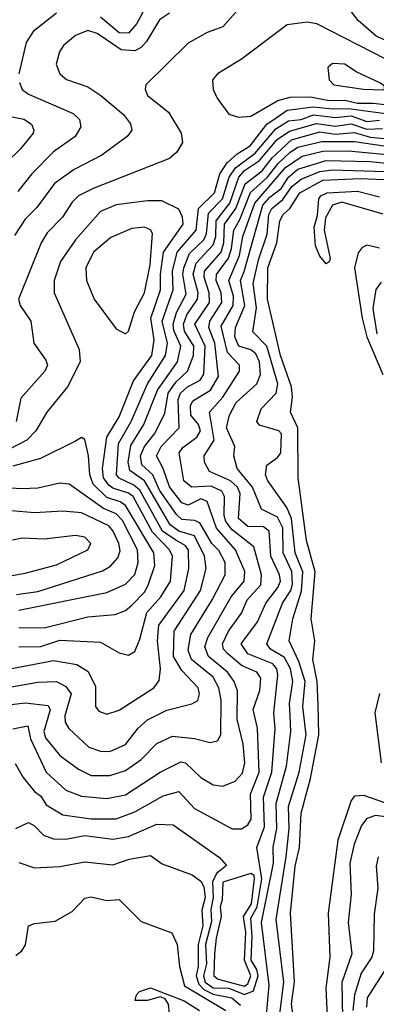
# Model space of a CAD drawing. Extents: x 1308313 to 1441400, y 959662 to 1036319.
# Tile 408 of 656: x 1348417 to 1349555, y 1029234 to 1032377. Entities that reach past the tile are written whole.
import ezdxf

# ---------------------------------------------------------------- set-up
doc = ezdxf.new("R2010")
doc.units = 0

msp = doc.modelspace()

# ---------------------------------------------------------------- linework, layer by layer
at = {"layer": '0CON10XD'}
for points in [[(1349131, 1032429), (1349065, 1032354.6), (1349015, 1032336.9), (1348955, 1032302.7), (1348820.2, 1032169.8), (1348817.8, 1032155), (1348825.5, 1032135), (1348891.9, 1032081.9), (1348932.5, 1032015), (1348936.4, 1031985), (1348919.1, 1031955), (1348895, 1031934.6), (1348651.6, 1031838.4), (1348605.4, 1031815), (1348584.7, 1031795), (1348553.5, 1031746.5), (1348505, 1031696.9), (1348485.7, 1031665), (1348413.5, 1031485), (1348419.3, 1031465), (1348452.9, 1031415), (1348462.2, 1031345), (1348501, 1031291), (1348506.3, 1031275), (1348497.7, 1031255), (1348420.9, 1031169.1), (1348406.2, 1031095)], [(1348828.7, 1032435), (1348791, 1032365), (1348765, 1032334.1), (1348735, 1032335.1), (1348675, 1032385.1)], [(1349585, 1032311.1), (1349554.8, 1032325), (1349497.4, 1032375), (1349455, 1032430.3)], [(1348535, 1032398.6), (1348460.2, 1032339.8), (1348438.1, 1032305), (1348414.7, 1032204.7)], [(1348895, 1032398.3), (1348863, 1032377)], [(1348863, 1032377), (1348821.8, 1032308.2), (1348805, 1032289.1), (1348785, 1032278.1), (1348740.8, 1032280.8), (1348665, 1032333.2), (1348635, 1032343.3), (1348595, 1032327.2), (1348556.9, 1032295), (1348543.9, 1032275), (1348534, 1032235), (1348545.4, 1032205), (1348566.9, 1032186.9), (1348635, 1032163.1), (1348675.8, 1032135.8), (1348748.4, 1032075), (1348771.1, 1032045), (1348775.4, 1032025), (1348760.5, 1032005), (1348679.6, 1031945), (1348590.6, 1031899.4), (1348528.2, 1031855), (1348472.5, 1031777.5), (1348435, 1031740.4), (1348401.2, 1031688.8)], [(1349585, 1032251.4), (1349365, 1032364.6), (1349335, 1032369.6), (1349270.8, 1032360.8), (1349125, 1032251.6), (1349048.1, 1032205), (1349032.2, 1032185), (1349034.4, 1032155), (1349047.1, 1032127.1), (1349085, 1032075.6), (1349115, 1032066.4)], [(1349575, 1032153.4), (1349581.2, 1032155), (1349580.8, 1032165), (1349568.1, 1032175), (1349491, 1032211), (1349455, 1032235.4), (1349415, 1032237.3), (1349400, 1032225), (1349404.3, 1032185), (1349419.7, 1032169.7), (1349514.6, 1032155.4), (1349575, 1032153.4)], [(1348416.4, 1032176.4), (1348425.4, 1032155), (1348445, 1032139.2), (1348588.4, 1032078.4), (1348608.4, 1032058.4), (1348612.5, 1032035), (1348593.9, 1032005), (1348524.9, 1031955.1), (1348456.2, 1031885), (1348411.3, 1031828.7)], [(1349115, 1032066.4), (1349155, 1032069.6), (1349240.9, 1032119.1), (1349280.1, 1032129.9), (1349345, 1032130.9), (1349405, 1032119.3), (1349455, 1032120.1), (1349495, 1032110.6), (1349545, 1032111.3), (1349628.6, 1032101.4)], [(1348245, 1030222), (1348475, 1030262.3), (1348534.4, 1030264.4), (1348565, 1030249.2), (1348581.9, 1030225), (1348561.5, 1030155), (1348562.8, 1030135), (1348574.2, 1030115), (1348637.9, 1030055), (1348675, 1030042.2), (1348705, 1030041), (1348755, 1030063.7), (1348795, 1030115.8), (1348825, 1030142.4), (1348886.4, 1030173.6), (1348966.8, 1030193.2), (1348985.8, 1030204.2), (1348990.6, 1030225), (1348986.6, 1030245), (1348935, 1030299.8), (1348908.4, 1030345), (1348910.1, 1030425), (1348994.6, 1030555), (1349012.1, 1030625), (1349007, 1030665), (1348975, 1030730), (1348925, 1030744.4), (1348897.7, 1030765), (1348815.1, 1030905), (1348768.8, 1030938.8), (1348763.5, 1030965), (1348771.9, 1031018.1), (1348813.4, 1031085), (1348856.8, 1031195), (1348920.4, 1031285), (1348931, 1031335), (1348909.2, 1031385), (1348907.5, 1031405), (1348917.6, 1031442.4), (1348948.5, 1031501.5), (1348938.1, 1031565), (1348941.2, 1031585), (1348959.5, 1031630.5), (1349005, 1031674.9), (1349013.6, 1031693.6), (1349019.8, 1031760.2), (1349064.6, 1031805.4), (1349085.4, 1031875), (1349105.6, 1031905), (1349168.8, 1031951.2), (1349235, 1032028.5), (1349275, 1032054.4), (1349315, 1032058.9), (1349355, 1032073.9), (1349425, 1032064.8), (1349475, 1032070.7), (1349525, 1032052.3), (1349565, 1032056.5)], [(1348365, 1030300.9), (1348525, 1030331.4), (1348599.3, 1030319.3), (1348636.2, 1030296.2), (1348658.8, 1030248.8), (1348659.6, 1030185), (1348670.1, 1030170.1), (1348695, 1030160.4), (1348735, 1030172.8), (1348845, 1030244.1), (1348862.5, 1030267.5), (1348866.6, 1030305), (1348857.2, 1030395), (1348861.6, 1030445), (1348942.5, 1030555), (1348957, 1030625), (1348955.6, 1030685), (1348945, 1030698.6), (1348915, 1030715.4), (1348872.5, 1030745), (1348801.1, 1030875), (1348781.4, 1030891.4), (1348735, 1030913.7), (1348726.1, 1030925), (1348732.7, 1031025), (1348772.8, 1031095), (1348824.7, 1031215), (1348882.9, 1031305), (1348889.1, 1031345), (1348871.7, 1031415), (1348907.5, 1031515), (1348904.6, 1031575), (1348920.2, 1031635), (1348980.4, 1031705), (1348987.3, 1031775), (1349038.5, 1031825), (1349055.5, 1031885), (1349079.4, 1031920.6), (1349110.8, 1031949.2), (1349152.3, 1031975), (1349206, 1032044), (1349236.1, 1032063.9), (1349271.1, 1032088.9), (1349355, 1032099.6), (1349415, 1032092.5), (1349465, 1032094.4), (1349625, 1032072.5)], [(1348371.8, 1032071.8), (1348430.1, 1032060.1), (1348455, 1032044.3), (1348462.9, 1032025), (1348460, 1032015), (1348419.7, 1031965), (1348330.9, 1031879.1)], [(1348355, 1030187.3), (1348435, 1030196.8), (1348508.3, 1030188.3), (1348514.3, 1030174.3), (1348494.6, 1030105), (1348500.2, 1030085), (1348545, 1030028.9), (1348605, 1029984.8), (1348645.2, 1029965.2), (1348705, 1029965.2), (1348755, 1029980.4), (1348804.7, 1030015.3), (1348855, 1030066.7), (1348905, 1030090.4), (1348975, 1030082.8), (1349025, 1030069.7), (1349048.1, 1030075), (1349059.2, 1030095), (1349060.6, 1030205), (1349052.7, 1030245), (1349035, 1030278.5), (1348965.4, 1030335), (1348954.4, 1030365), (1348963.7, 1030415), (1349031.7, 1030525), (1349072.6, 1030605), (1349072.6, 1030645), (1349052.6, 1030682.6), (1349030.8, 1030705), (1348991.6, 1030771.6), (1348975, 1030779.2), (1348935, 1030782.4), (1348917.4, 1030797.4), (1348863.3, 1030875), (1348841.7, 1030925), (1348806.5, 1030956.5), (1348802.6, 1030985), (1348815, 1031014.8), (1348847.4, 1031055), (1348880, 1031120), (1348890.8, 1031185), (1348915, 1031220.5), (1348953, 1031255), (1348972.2, 1031305), (1348973.1, 1031335), (1348942.9, 1031382.9), (1348940.1, 1031405), (1348950.3, 1031435), (1348984.6, 1031485.4), (1348986.3, 1031505), (1348971.2, 1031565), (1348980, 1031600), (1349035, 1031658.5), (1349043, 1031685), (1349044.2, 1031735.8), (1349087.8, 1031792.2), (1349116.1, 1031875), (1349135, 1031896.2), (1349182.6, 1031927.4), (1349238.4, 1031995), (1349278.4, 1032021.6), (1349363.9, 1032046.1), (1349425, 1032037.8), (1349475, 1032045.3), (1349525, 1032027.4), (1349575, 1032029.7)], [(1348395, 1030113.3), (1348443.1, 1030123.1), (1348452, 1030082), (1348501.5, 1029975), (1348565, 1029917.8), (1348615, 1029898.8), (1348695, 1029891), (1348755, 1029902.7), (1348865, 1029975.7), (1348931.5, 1030008.5), (1348946.5, 1030005), (1348995, 1029957.8), (1349035, 1029935.3), (1349065, 1029930.7), (1349105, 1029946.4), (1349127.9, 1029972.1), (1349135.4, 1030004.6), (1349129.9, 1030065), (1349111.6, 1030145), (1349112.6, 1030235), (1349101.2, 1030265), (1349080.7, 1030295), (1349019.7, 1030345), (1349008.4, 1030375), (1349017.1, 1030405), (1349092.1, 1030535), (1349133.5, 1030585), (1349135.8, 1030615.8), (1349105.9, 1030685), (1349045, 1030754), (1349015, 1030839.7), (1348995, 1030847.5), (1348955, 1030828), (1348935, 1030835.2), (1348895, 1030886), (1348875.1, 1030945), (1348853.4, 1030985), (1348868.4, 1031015), (1348925.7, 1031075), (1348923, 1031165), (1348930.7, 1031185), (1348952.5, 1031205), (1348993.2, 1031226.8), (1349004.7, 1031245.3), (1349009.2, 1031335), (1348976.5, 1031405), (1349022.9, 1031475), (1349021.9, 1031505), (1349005.6, 1031555), (1349007.4, 1031575), (1349059.8, 1031635), (1349069.1, 1031665), (1349071.2, 1031725), (1349106.7, 1031775), (1349136.2, 1031853.8), (1349191, 1031895), (1349223.2, 1031936.8), (1349285, 1031993.8), (1349375, 1032019), (1349425, 1032011.7), (1349485, 1032017.2), (1349535, 1032002.8), (1349615, 1031994.8)], [(1348403.2, 1030003.2), (1348428.4, 1029958.4), (1348465, 1029914), (1348485, 1029899.1), (1348501.4, 1029871.4), (1348555, 1029839.1), (1348645, 1029826.7), (1348725, 1029826.8), (1348785, 1029848.2), (1348875, 1029900.2), (1348925, 1029913.2), (1348975, 1029859), (1349095, 1029794.1), (1349125.2, 1029794.8), (1349145, 1029807.1), (1349156.1, 1029825), (1349153.6, 1029905), (1349181.1, 1029975), (1349175.7, 1030115.7), (1349162.7, 1030175), (1349183.9, 1030236.1), (1349186.3, 1030275), (1349174.2, 1030295), (1349125, 1030316), (1349079.2, 1030355), (1349067.7, 1030367.7), (1349064.3, 1030385), (1349083.4, 1030425), (1349125, 1030482.8), (1349142.9, 1030525), (1349186.7, 1030573.3), (1349188.9, 1030605), (1349164, 1030695), (1349095, 1030749.3), (1349074.7, 1030775), (1349069.3, 1030795), (1349070.3, 1030855), (1349062.6, 1030872.6), (1349027.9, 1030887.9), (1348965, 1030885.5), (1348941, 1030905), (1348925.6, 1030995), (1348937.8, 1031012.2), (1348982.8, 1031045), (1348994, 1031065), (1348987.7, 1031085), (1348963.5, 1031115), (1348962.7, 1031145), (1348969.3, 1031160.7), (1349025.6, 1031194.4), (1349051.7, 1031238.3), (1349040.1, 1031345), (1349020.6, 1031395), (1349023.8, 1031415), (1349062.3, 1031475), (1349060.6, 1031505), (1349043.9, 1031545), (1349045.7, 1031564.3), (1349083.7, 1031616.3), (1349093.5, 1031646.5), (1349100.2, 1031705), (1349120.1, 1031739.9), (1349154, 1031826), (1349206.7, 1031873.3), (1349241.5, 1031918.5), (1349279.9, 1031955), (1349305, 1031970.8), (1349381.3, 1031988.7), (1349485, 1031988.5), (1349615, 1031968.9)], [(1348404.6, 1029795.4), (1348445, 1029814.7), (1348465, 1029803.6), (1348493.8, 1029773.8), (1348525, 1029762.8), (1348565, 1029761.9), (1348625, 1029773.1), (1348715, 1029761.5), (1348765, 1029770.4), (1348855, 1029809.1), (1348907.2, 1029807.2), (1349055, 1029703.4), (1349076.9, 1029676.9), (1349045, 1029652), (1349032, 1029625), (1349035.1, 1029575), (1349027, 1029537), (1349028.8, 1029498.8), (1349009.7, 1029425), (1349013.1, 1029363.1), (1349003.9, 1029325), (1349009.4, 1029305), (1349035, 1029286.7), (1349085, 1029285.9), (1349135, 1029266), (1349162.9, 1029277.1), (1349177.7, 1029325), (1349173.9, 1029345), (1349156, 1029375), (1349159, 1029451), (1349155, 1029508.9), (1349174.5, 1029545.5), (1349190.1, 1029635), (1349173.8, 1029735), (1349198.8, 1029801.2), (1349194.7, 1029895), (1349221.6, 1029975), (1349232.3, 1030115), (1349227.8, 1030165), (1349241.4, 1030285), (1349237.9, 1030305), (1349225, 1030321.5), (1349145, 1030353.3), (1349123.5, 1030385), (1349175.8, 1030455), (1349202.6, 1030515), (1349241.4, 1030565), (1349249.1, 1030585), (1349246.5, 1030605), (1349218.7, 1030665), (1349213.7, 1030745), (1349195, 1030758.3), (1349145, 1030760), (1349115.9, 1030785), (1349120.7, 1030865), (1349111.9, 1030885), (1349090.2, 1030905), (1349023.3, 1030935), (1349007.3, 1030965), (1349005.7, 1030985), (1349038.3, 1031035), (1349022.5, 1031125), (1349065, 1031172.3), (1349118.7, 1031255), (1349118.6, 1031275), (1349079.9, 1031315), (1349060.6, 1031399.4), (1349098.4, 1031465), (1349099.8, 1031495), (1349084.7, 1031545), (1349119.1, 1031625), (1349129.2, 1031685), (1349167.9, 1031792.1), (1349265, 1031905.8), (1349318.3, 1031941.7), (1349385, 1031957.3), (1349465, 1031958.9), (1349645, 1031941.5)], [(1349200.8, 1029150.8), (1349213.4, 1029295), (1349189.1, 1029495), (1349227.4, 1029685), (1349225.8, 1029735.8), (1349237.5, 1029795), (1349235.1, 1029875), (1349268.6, 1029995), (1349282.1, 1030105), (1349280, 1030155), (1349277.6, 1030195), (1349289.2, 1030265), (1349281.5, 1030305), (1349261.7, 1030341.7), (1349217.6, 1030367.6), (1349205.6, 1030385), (1349256.1, 1030515), (1349282.3, 1030555), (1349288.1, 1030575), (1349285.5, 1030615.5), (1349258.4, 1030675), (1349256.8, 1030755), (1349239.8, 1030789.8), (1349188.4, 1030815), (1349159.7, 1030885), (1349111, 1030945), (1349100.5, 1030985), (1349103.3, 1031015), (1349077.5, 1031075), (1349087, 1031115), (1349108.3, 1031155), (1349173.5, 1031215), (1349185.4, 1031244.6), (1349182.1, 1031285), (1349171.2, 1031311.2), (1349155, 1031323.1), (1349116, 1031335), (1349103.8, 1031365), (1349106.2, 1031395), (1349135.6, 1031465), (1349121.3, 1031545), (1349133.6, 1031573.6), (1349192.6, 1031785), (1349215, 1031811.2), (1349251.1, 1031838.9), (1349275, 1031875.1), (1349305, 1031900.3), (1349395, 1031927.4), (1349535, 1031924.4), (1349689.2, 1031909.2)], [(1349245.7, 1029195), (1349260.2, 1029305), (1349236.1, 1029505), (1349268, 1029705), (1349277.1, 1029795), (1349274.7, 1029865.3), (1349309.1, 1029975), (1349330.8, 1030095), (1349321, 1030185), (1349328.2, 1030265), (1349308.3, 1030328.3), (1349276.7, 1030395), (1349288.3, 1030465), (1349316.7, 1030553.3), (1349321.1, 1030615), (1349296, 1030675), (1349284.6, 1030784.6), (1349269.8, 1030819.8), (1349208.8, 1030905), (1349201.2, 1030925), (1349205.3, 1030955), (1349240.2, 1030979.8), (1349250.5, 1030995), (1349252.2, 1031055), (1349244.2, 1031065), (1349182.8, 1031082.8), (1349173.9, 1031095), (1349187.3, 1031135), (1349235.1, 1031185), (1349240.5, 1031215), (1349205.9, 1031335), (1349161.3, 1031381.3), (1349172.9, 1031457.1), (1349162, 1031535), (1349179.2, 1031610.8), (1349206.8, 1031693.2), (1349211.9, 1031755), (1349222.2, 1031775), (1349256.9, 1031803.1), (1349285.4, 1031844.6), (1349315, 1031868), (1349375, 1031892.4), (1349415, 1031897.7), (1349615, 1031892.2)], [(1349303.8, 1029095), (1349284.1, 1029235), (1349293.7, 1029306.3), (1349280.8, 1029525), (1349296.7, 1029675), (1349309.7, 1029735), (1349315.1, 1029844.9), (1349344.7, 1029955.3), (1349371.6, 1030095), (1349369.5, 1030190.5), (1349366.8, 1030265), (1349352.8, 1030335), (1349358.8, 1030395), (1349347.3, 1030465), (1349360.3, 1030615), (1349332.6, 1030715), (1349306.3, 1030915), (1349304.7, 1031075), (1349281.8, 1031125), (1349287.9, 1031172.1), (1349284.9, 1031205), (1349249.4, 1031305), (1349207.6, 1031485), (1349208.6, 1031585), (1349238.2, 1031665), (1349247.1, 1031735), (1349257.7, 1031755), (1349278.9, 1031775), (1349310.8, 1031825), (1349385, 1031865.2), (1349505, 1031870.7), (1349605, 1031865.8)], [(1349576.8, 1031756.8), (1349444.7, 1031794.7), (1349414.8, 1031785.3), (1349393.3, 1031745), (1349388.8, 1031705), (1349407.5, 1031615), (1349405, 1031604), (1349395, 1031598.1), (1349375, 1031622.2), (1349361.5, 1031655), (1349356.7, 1031715), (1349367.5, 1031752.5), (1349372, 1031805), (1349378.2, 1031815), (1349398.8, 1031825), (1349495, 1031830.4), (1349565, 1031812.3)], [(1348415, 1030375.5), (1348485, 1030376.4), (1348545, 1030396.2), (1348675, 1030390), (1348735, 1030356.4), (1348765, 1030348.5), (1348785, 1030360), (1348800.2, 1030399.8), (1348822.6, 1030485), (1348867.3, 1030535), (1348898.5, 1030585), (1348905.2, 1030665), (1348895.5, 1030685), (1348841.4, 1030741.4), (1348779, 1030855), (1348765, 1030866.2), (1348715, 1030882.1), (1348701.8, 1030891.8), (1348685.1, 1030915), (1348682, 1030945), (1348695.4, 1031045), (1348735, 1031109.2), (1348780.3, 1031225), (1348838.4, 1031305), (1348846, 1031355), (1348835.5, 1031425), (1348866.5, 1031515), (1348866.5, 1031565), (1348876.2, 1031635), (1348938.5, 1031725), (1348937, 1031747), (1348925, 1031772.1), (1348870.7, 1031799.3), (1348825, 1031799.3), (1348725, 1031785.9), (1348675, 1031765.2), (1348594.9, 1031675.1), (1348547.4, 1031605), (1348527.5, 1031545), (1348526.9, 1031505), (1348606.6, 1031325), (1348610.3, 1031285), (1348570, 1031205), (1348503.6, 1031125), (1348468.9, 1031065), (1348439.8, 1031035), (1348385, 1031006)], [(1348755, 1031374.2), (1348765, 1031383.3), (1348783.4, 1031445), (1348815.8, 1031505), (1348833.7, 1031595), (1348841.2, 1031695), (1348835, 1031706.8), (1348815, 1031714.8), (1348775, 1031710.4), (1348708.1, 1031681.9), (1348653.1, 1031635), (1348628.6, 1031585), (1348630.7, 1031545), (1348655, 1031485.6), (1348725, 1031390.6), (1348755, 1031374.2)], [(1349565, 1031647.6), (1349525, 1031657.8), (1349509.9, 1031650.1), (1349496.8, 1031633.2), (1349485.7, 1031585), (1349509.8, 1031425), (1349524.9, 1031364.9), (1349576.1, 1031245)], [(1349570.3, 1031539.7), (1349553.6, 1031516.4), (1349544.5, 1031455), (1349556.8, 1031375)], [(1348415, 1030437.1), (1348495, 1030436.5), (1348635, 1030471.5), (1348721.9, 1030478.1), (1348755, 1030491), (1348775, 1030508), (1348815, 1030550.4), (1348827.6, 1030572.4), (1348849, 1030635), (1348845.6, 1030675), (1348755, 1030826.6), (1348738.4, 1030838.4), (1348695, 1030852.5), (1348651.8, 1030895), (1348640.6, 1030925), (1348636.5, 1030985), (1348625, 1031037.5), (1348615, 1031043.8), (1348595, 1031031.9), (1348483.3, 1030976.7), (1348395, 1030952)], [(1348415, 1030492.9), (1348695, 1030549.1), (1348754.9, 1030575.1), (1348785, 1030606.2), (1348795.4, 1030645), (1348793.7, 1030685), (1348745, 1030778.9), (1348725, 1030799.5), (1348685, 1030816.9), (1348575, 1030894.8), (1348545, 1030897.9), (1348475, 1030882), (1348425, 1030880.2), (1348251, 1030889)], [(1348407.5, 1030542.4), (1348475, 1030552), (1348681.8, 1030618.2), (1348706.6, 1030633.4), (1348730.9, 1030659.1), (1348737.8, 1030682.2), (1348733.3, 1030705), (1348715.7, 1030745), (1348701.2, 1030761.2), (1348615, 1030803), (1348555, 1030808.8), (1348465, 1030802.8), (1348390.9, 1030809.1)], [(1348225, 1030573.8), (1348435, 1030611), (1348535, 1030637.4), (1348634.4, 1030685), (1348644.5, 1030705), (1348625.6, 1030725), (1348595, 1030731.2), (1348495, 1030719.1), (1348425, 1030721.9), (1348385, 1030713.6), (1348335, 1030692.8), (1348251.1, 1030645), (1348213.3, 1030605), (1348202.5, 1030585), (1348204.4, 1030574.4), (1348225, 1030573.8)], [(1349565, 1030226.9), (1349550.6, 1030165), (1349570.8, 1030005)], [(1349582.1, 1029877.9), (1349515, 1029900.8), (1349485, 1029898.8), (1349474.8, 1029885.2), (1349432.2, 1029757.8), (1349401.6, 1029525), (1349407.2, 1029385), (1349394.4, 1029285.6), (1349402.4, 1029105)], [(1349625, 1029827.6), (1349552.7, 1029837.3), (1349525, 1029827.1), (1349507.5, 1029805), (1349484.2, 1029745), (1349470.6, 1029685), (1349474.8, 1029585), (1349464.8, 1029495), (1349477.3, 1029395), (1349445, 1029304.2), (1349448.8, 1029135)], [(1348415, 1029686.5), (1348465, 1029669.6), (1348545, 1029674.6), (1348625, 1029689.4), (1348715, 1029679.7), (1348767.1, 1029697.1), (1348835, 1029709.5), (1348872.4, 1029682.4), (1348967.4, 1029647.4), (1348995, 1029627.8), (1349005, 1029609.2), (1349009.2, 1029575), (1348998.9, 1029535), (1349001.3, 1029485), (1348987.2, 1029425), (1348986.9, 1029355), (1348980.5, 1029325), (1348989, 1029299), (1349005, 1029281.5), (1349035, 1029266.5), (1349094.3, 1029255), (1349121.4, 1029231.4)], [(1349560.9, 1029705), (1349554.2, 1029675), (1349560, 1029605), (1349548.3, 1029521.7), (1349546.4, 1029405), (1349541.2, 1029385), (1349506.6, 1029333.4), (1349485.1, 1029265), (1349480.5, 1029215)], [(1350334.1, 1029195), (1350247, 1029305), (1350186.5, 1029436.5), (1350131.9, 1029531.9), (1350025, 1029657), (1349985, 1029685.4), (1349925, 1029704.1), (1349835, 1029691.3), (1349739.8, 1029690.2), (1349693.9, 1029676.1), (1349669.6, 1029650.4), (1349608.7, 1029385), (1349525.6, 1029255), (1349523.4, 1029225)], [(1349135, 1029292.3), (1349145, 1029299.2), (1349155.2, 1029325), (1349135, 1029375), (1349139, 1029465), (1349131.2, 1029515), (1349156.5, 1029555), (1349166.9, 1029635), (1349165, 1029645.9), (1349155, 1029652.2), (1349065, 1029624.6), (1349063.8, 1029566.2), (1349057.3, 1029545), (1349060.2, 1029515), (1349043.7, 1029445), (1349038.8, 1029395), (1349036.7, 1029325), (1349050.4, 1029315), (1349135, 1029292.3)], [(1348405, 1029390), (1348423.8, 1029405), (1348435.5, 1029424.5), (1348445.4, 1029484.6), (1348465, 1029492.7), (1348530.8, 1029499.2), (1348585, 1029530), (1348625, 1029573.3), (1348645, 1029576.9), (1348695, 1029565.9), (1348735, 1029569.1), (1348805, 1029498.4), (1348902.6, 1029462.6), (1348919.5, 1029425), (1348926.7, 1029355), (1348943.6, 1029293.6), (1349075, 1029214.6)], [(1348895.6, 1029205), (1348892.4, 1029235), (1348881.5, 1029251.5), (1348865, 1029258), (1348825, 1029246.1), (1348786.2, 1029246.2), (1348790, 1029265), (1348799.4, 1029275), (1348835, 1029286.5), (1348941.8, 1029245), (1348990.8, 1029215)]]:
    msp.add_lwpolyline(points, dxfattribs=at)

doc.saveas('drawing.dxf')
